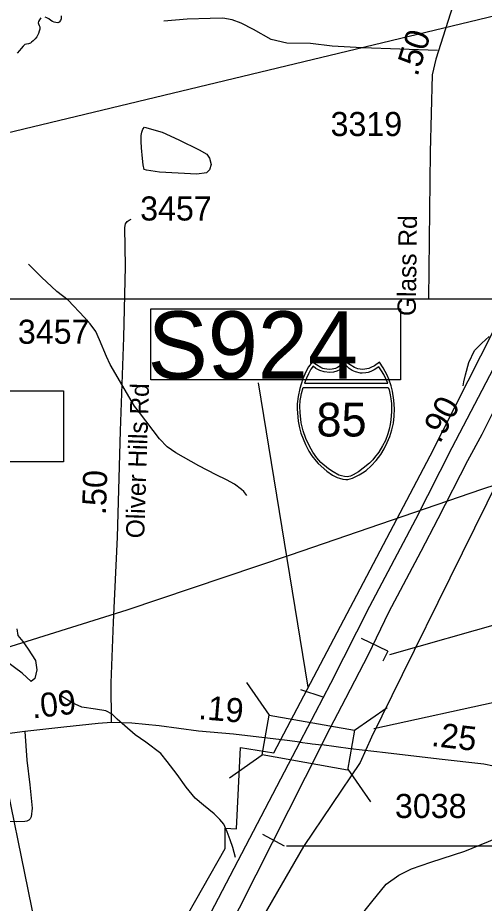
# Model space of a CAD drawing. Extents: x 1662474 to 1856135, y 779280 to 917889.
# Drawn here: x 1780399 to 1782822, y 823451 to 828048 of the extents above; entities that cross this region are included whole.
import ezdxf

# ---------------------------------------------------------------- set-up
doc = ezdxf.new("R2010")
doc.units = 0
for name, color, linetype in [('Exist Boundary Political City Limit New', 7, 'Continuous'), ('Exist Hydrographic Creek Single Shore', 7, 'Continuous'), ('Exist Hydrographic Misc Water Feature', 7, 'Continuous'), ('Exist Hydrographic Pond Under 1500 Sq Ft', 7, 'Continuous'), ('Exist Road Non-System Type 51', 7, 'Continuous'), ('Exist Road Primary Interstate Divided Center Attributed', 7, 'Continuous'), ('Exist Road Primary Interstate Mileage Hundredths English Label', 7, 'Continuous'), ('Exist Road Primary Interstate Shield CELL', 7, 'Continuous'), ('Exist Road Primary Interstate Shield Number Label', 7, 'Continuous'), ('Exist Road Primary Interstate Structure Cantilever Sign Number Label', 7, 'Continuous'), ('Exist Road Primary Interstate Structure Ovrhead Sign CELL', 7, 'Continuous'), ('Exist Road Primary Interstate Structure Standard Bridge CELL', 7, 'Continuous'), ('Exist Road Primary Interstate Structure Standard Bridge Number Label', 7, 'Continuous'), ('Exist Road Primary NC Structure Cantilever Sign CELL', 7, 'Continuous'), ('Exist Road Secondary Mileage Hundredths English Label', 7, 'Continuous'), ('Exist Road Secondary Structure Standard Bridge Number Label', 7, 'Continuous'), ('Exist Road Secondary Type 51 Attributed', 7, 'Continuous'), ('Exist Road Secondary Type 51 Label', 7, 'Continuous'), ('Exist Road Secondary Type 51 Number Label', 7, 'Continuous'), ('Exist Utilities Electrical Transmission Line', 7, 'Continuous'), ('Map Preparation Boundary City Limit Buffer Line', 7, 'Continuous'), ('Map Preparation Inset Cut Line', 7, 'Continuous')]:
    doc.layers.add(name, color=color, linetype=linetype)

msp = doc.modelspace()

# ---------------------------------------------------------------- linework, layer by layer
at = {"layer": 'Exist Boundary Political City Limit New'}
for points in [[(1780370.2, 821881.1), (1781013.1, 822918.2), (1781477.4, 823734.9), (1781477.5, 823840.6), (1781536.1, 823837.9), (1781555.5, 824259.8), (1781728.8, 824232.1), (1782541.5, 825773.9), (1782936.2, 826552.5), (1783088.9, 826853.5), (1783089, 827051.7), (1783189.1, 827051.2), (1783383.2, 827492.5), (1783511.5, 827873.9), (1783644.9, 828645.9)], [(1784851.6, 828127.6), (1784736.2, 827989.2), (1784621.4, 828030.9), (1784373.2, 827798.9), (1783999.2, 827584.3), (1783744, 827335.1), (1783558.4, 827047.8), (1783555.4, 826351.2), (1783244.2, 826351.3), (1783214.4, 826291.1), (1783292.9, 826292.6), (1783290.8, 826039.9), (1783089.5, 826043.2), (1782644.2, 825139.2), (1782396, 824637.1), (1782235.9, 824313.4), (1782178.2, 824182.8), (1781882.8, 823745.4), (1780736.1, 821760.1), (1780217.8, 821056.5)]]:
    msp.add_lwpolyline(points, dxfattribs=at)
at = {"layer": 'Exist Hydrographic Creek Single Shore'}
for points in [[(1780520, 828047.8), (1780511.9, 828037.2), (1780506.6, 828028.8), (1780504.8, 828021.5), (1780507.4, 828016.2), (1780511.2, 828007.3), (1780514.5, 827999.9), (1780514.1, 827988.7), (1780511, 827977.1), (1780507.6, 827965.8), (1780498.8, 827948.5), (1780489.8, 827937.2), (1780479.2, 827926.8), (1780470.4, 827919.9), (1780464.9, 827915.7), (1780455.6, 827912.3), (1780445.1, 827911), (1780436.2, 827907.8), (1780428.4, 827900.2), (1780417.4, 827888.7), (1780409, 827877.1), (1780396.9, 827863.8)], [(1780597.6, 828022), (1780588.5, 828023.8), (1780579.5, 828027.5), (1780570.6, 828033.8), (1780560.6, 828041.9), (1780550.4, 828046.4), (1780541.5, 828050.1)], [(1780625.2, 828057.2), (1780625, 828042.5), (1780621.5, 828032.8), (1780614.8, 828024.9), (1780607.4, 828021.5), (1780597.6, 828022)]]:
    msp.add_lwpolyline(points, dxfattribs=at)
at = {"layer": 'Exist Hydrographic Misc Water Feature'}
for points in [[(1781589.3, 825568.1), (1781573.5, 825588.2), (1781561.4, 825598.3), (1781525.7, 825626.6), (1781483.9, 825648.9), (1781430, 825675.3), (1781340.4, 825721.9), (1781220.8, 825788.8), (1781174.9, 825821.1), (1781135.3, 825861.4), (1781032.2, 825998.1), (1781006.3, 826032.3), (1780879.8, 826247.2), (1780860.1, 826289.4), (1780824.6, 826375.6), (1780805.2, 826419.8), (1780775.4, 826458), (1780745.5, 826492.2), (1780662, 826580.8), (1780602.4, 826627.2), (1780523, 826701.8), (1780455.3, 826768.3)], [(1782713.4, 826136.5), (1782715.6, 826158.5), (1782724, 826194.5), (1782742.3, 826258.3), (1782770.8, 826320.2), (1782809.1, 826357.9), (1782847.3, 826393.7)], [(1781530.2, 823688.1), (1781516.7, 823740.2), (1781503, 823780.3), (1781487.2, 823822.4), (1781469.5, 823862.6), (1781449.6, 823886.7), (1781419.9, 823914.9), (1781364.3, 823961.3), (1781320.5, 823997.6), (1781274.7, 824054), (1781227.2, 824120.3), (1781175.7, 824186.7), (1781142.1, 824228.9), (1781064.4, 824287.5), (1781008.6, 824325.8), (1780915.1, 824406.5), (1780889.4, 824432.7), (1780857.5, 824450.9), (1780803.5, 824459.3), (1780731.6, 824469.8), (1780681.5, 824492.2), (1780625.9, 824526.5)]]:
    msp.add_lwpolyline(points, dxfattribs=at)
at = {"layer": 'Exist Hydrographic Pond Under 1500 Sq Ft'}
for points in [[(1781058.4, 827480.3), (1781150.3, 827453.7), (1781236, 827413), (1781341.8, 827362.3), (1781381.4, 827340), (1781395.3, 827317.9), (1781403.3, 827285.9), (1781394.9, 827257.9), (1781378.9, 827242), (1781328.9, 827236.3), (1781134.9, 827245.7), (1781068.9, 827256.2), (1781056.8, 827260.2), (1781051, 827284.3), (1781047.3, 827316.3), (1781041.8, 827372.4), (1781040, 827404.4), (1781040.2, 827436.4), (1781044.3, 827454.4), (1781048.4, 827468.4), (1781058.4, 827480.3)], [(1780395, 824876.3), (1780400.1, 824840.8), (1780425.5, 824810.4), (1780453.4, 824769.8), (1780491.4, 824711.4), (1780499, 824663.3), (1780488.9, 824617.6), (1780468.6, 824602.4), (1780422.9, 824645.5), (1780336.7, 824708.9)]]:
    msp.add_lwpolyline(points, dxfattribs=at)
at = {"layer": 'Exist Road Non-System Type 51'}
msp.add_lwpolyline([(1782579.5, 827876.9), (1782187.6, 827891), (1782031.5, 827900.8), (1781919.4, 827913.1), (1781797.6, 827916.2), (1781716.2, 827935.1), (1781624.6, 827986.6), (1781560.1, 828019.1), (1781512.6, 828036.7), (1781463.8, 828044.6), (1781398.4, 828044), (1781279.5, 828039.6), (1781158.2, 828028.9)], dxfattribs=at)
at = {"layer": 'Exist Road Primary Interstate Divided Center Attributed'}
for points in [[(1783504.4, 827428.5), (1783294.1, 827051), (1783072.4, 826626), (1782908.2, 826301.7), (1782653, 825814.6), (1782465.3, 825443.4), (1782226.5, 824992.4), (1782024, 824591.3), (1781864.8, 824287.8)], [(1781978.4, 824273.8), (1782000.6, 824321.1), (1782103, 824516.4), (1782220.3, 824741.7), (1782325.8, 824962.5), (1782494.9, 825279.6), (1782582.3, 825448.2), (1782737.5, 825749.3), (1782812.1, 825886.9), (1782935.8, 826135.9), (1783004, 826267.1), (1783185.8, 826622.6), (1783281.7, 826808.7), (1783375.5, 826990.1), (1783485.3, 827177.8), (1783537.1, 827265)], [(1781864.8, 824287.8), (1781400.6, 823400.1), (1780875.6, 822400.3), (1780654.1, 822037.2), (1780389.7, 821655), (1780227.5, 821427.6), (1780052.7, 821232.2), (1779672.3, 820825.9), (1779417.5, 820596.8), (1779192.9, 820393.3)], [(1779719.5, 820737.1), (1780093.9, 821098.5), (1780258.4, 821278.5), (1780335.5, 821365.9), (1780463.4, 821535.7), (1780572, 821695.1), (1780779.4, 821977.3), (1780891.7, 822169.3), (1781149.5, 822647.4), (1781466.4, 823259.9), (1781978.4, 824273.8)]]:
    msp.add_lwpolyline(points, dxfattribs=at)
at = {"layer": 'Exist Road Primary Interstate Shield CELL'}
for points in [[(1782103.7, 825650.3), (1782113.2, 825651.2), (1782125.9, 825653.7), (1782138.3, 825657.8), (1782152.4, 825664), (1782173.2, 825675.5), (1782190, 825685.4), (1782209.3, 825698.4), (1782235.5, 825722.1), (1782261.5, 825749.5), (1782284.5, 825780.5), (1782302.8, 825809.5), (1782318.8, 825842.7), (1782332.3, 825873.6), (1782342.9, 825908.9), (1782350, 825943.2), (1782353.6, 825978.9), (1782355.9, 826018.4), (1782353.3, 826063), (1782345.5, 826108.5), (1782338.2, 826136.9), (1782327.2, 826170.8), (1782318.2, 826192.5), (1782297.4, 826230.9), (1782278.6, 826260.5), (1782251.4, 826241.4), (1782233.6, 826231.9), (1782222.8, 826227.1), (1782211.6, 826224.9), (1782191.1, 826222.4), (1782178.3, 826223), (1782166.3, 826225.7), (1782156.2, 826227.9), (1782147.9, 826231.9), (1782103.7, 826260.5), (1782059.4, 826231.9), (1782050.1, 826227.7), (1782040.6, 826225.7), (1782031.5, 826223.2), (1782016.4, 826222.4), (1782004.8, 826222.8), (1781992.9, 826224.9), (1781983.5, 826226.9), (1781973, 826231.9), (1781927.9, 826260.5), (1781910.2, 826234.8), (1781895.7, 826209.4), (1781880.4, 826173.5), (1781870.8, 826145.7), (1781864, 826122.8), (1781855.7, 826080.8), (1781851.3, 826044.3), (1781850.6, 826018.4), (1781855.3, 825953.9), (1781862.4, 825919.6), (1781869.6, 825891.8), (1781893.5, 825831.7), (1781911.4, 825798.1), (1781926.8, 825774), (1781948.4, 825746.8), (1781960.1, 825733.8), (1782004.9, 825694.7), (1782034.8, 825674.2), (1782058.7, 825661.3), (1782070, 825657), (1782087.5, 825652.1)], [(1781933.3, 826239.8), (1781922.3, 826222.9), (1781909.6, 826200), (1781899.5, 826176.4), (1781889.1, 826150.2), (1782320.7, 826150.1), (1782310.6, 826172.5), (1782299.9, 826195), (1782288.6, 826215.6), (1782274.9, 826235.5), (1782250.7, 826220.2), (1782233.1, 826211.9), (1782218.9, 826207), (1782206.9, 826204.3), (1782188.3, 826202.8), (1782180, 826203.3), (1782154.1, 826209.2), (1782136.5, 826216.4), (1782119.8, 826227.5), (1782106.3, 826240.2), (1782072.1, 826219.5), (1782056.9, 826212.9), (1782039.5, 826208.4), (1782020.4, 826206), (1781991, 826209.2), (1781967.9, 826217.2), (1781948, 826227.5)], [(1782323.2, 826128.8), (1782327.8, 826116.6), (1782334.2, 826089.5), (1782337.5, 826068.7), (1782341, 826044.7), (1782339.8, 826003.6), (1782337.8, 825961), (1782333.9, 825935.8), (1782328.6, 825912.8), (1782321.5, 825887.4), (1782310, 825853.5), (1782294, 825824.9), (1782274.2, 825793.1), (1782252.7, 825765.2), (1782243.4, 825753.6), (1782225.6, 825735), (1782193.4, 825709.1), (1782169.9, 825691.5), (1782141.7, 825674.9), (1782127.4, 825668.5), (1782110.8, 825665), (1782097.1, 825666), (1782080.4, 825670.4), (1782067, 825674.1), (1782037.5, 825690), (1782013.7, 825705.9), (1781973.9, 825738.5), (1781952.5, 825763.7), (1781932.4, 825793), (1781914.6, 825823.1), (1781895.5, 825862.8), (1781882, 825902.7), (1781872.2, 825945.8), (1781865.6, 825998.4), (1781864.9, 826030.5), (1781866.9, 826061.3), (1781869.8, 826077.5), (1781873.7, 826097.6), (1781881.6, 826128.5)]]:
    msp.add_lwpolyline(points, close=True, dxfattribs=at)
at = {"layer": 'Exist Road Primary Interstate Structure Cantilever Sign Number Label'}
msp.add_line((1782332.2, 824742.6), (1786976.6, 826061.5), dxfattribs=at)
at = {"layer": 'Exist Road Primary Interstate Structure Ovrhead Sign CELL'}
for p, q in [((1781907.5, 824572.4), (1781650.2, 826151.9)), ((1780702.5, 822301.1), (1780001.3, 825732.4)), ((1781868.3, 824561.2), (1781984.4, 824522)), ((1781671.2, 823810.2), (1781782.6, 823750.3)), ((1781794.8, 823750.1), (1785518, 823749.5))]:
    msp.add_line(p, q, dxfattribs=at)
for points in [[(1781090.1, 826536.3), (1782387.9, 826536.3), (1782387.9, 826167.6), (1781090.1, 826167.6)], [(1779339.3, 826111.1), (1780637.2, 826111.1), (1780637.2, 825742.5), (1779339.3, 825742.5)]]:
    msp.add_lwpolyline(points, close=True, dxfattribs=at)
at = {"layer": 'Exist Road Primary Interstate Structure Standard Bridge CELL'}
for p, q in [((1781586.9, 824596.9), (1781705, 824428.4)), ((1782148.7, 824349.3), (1782317.2, 824467.4)), ((1781499.9, 824102.9), (1781668.5, 824221)), ((1782113, 824146.6), (1782231.1, 823978.1))]:
    msp.add_line(p, q, dxfattribs=at)
msp.add_lwpolyline([(1781705, 824428.4), (1782148.8, 824350.2), (1782112.3, 824142.9), (1781668.5, 824221)], close=True, dxfattribs=at)
at = {"layer": 'Exist Road Primary Interstate Structure Standard Bridge Number Label'}
msp.add_line((1782248.6, 824359.3), (1785510.5, 825068.4), dxfattribs=at)
at = {"layer": 'Exist Road Primary NC Structure Cantilever Sign CELL'}
for q in [(1782184.4, 824826.4), (1782296.1, 824708.8)]:
    msp.add_line((1782321, 824760.2), q, dxfattribs=at)
at = {"layer": 'Exist Road Secondary Structure Standard Bridge Number Label'}
msp.add_line((1783929, 828311.1), (1780249, 827425.1), dxfattribs=at)
at = {"layer": 'Exist Road Secondary Type 51 Attributed'}
for points in [[(1783004.9, 829129.4), (1782925, 828934), (1782733.4, 828345.1), (1782570.5, 827832.8), (1782551.4, 827751.4), (1782541.8, 827349.2), (1782532.2, 826587.9)], [(1780885.8, 824388.9), (1780884.3, 824594.7), (1780896.4, 824910.7), (1780916.8, 825350.8), (1780933.3, 825902.7), (1780949.8, 826388.5), (1780959.3, 826756.9), (1780956.2, 826958.8), (1780958.5, 826977.2), (1780967, 826990.1), (1780977.6, 826996.8), (1780988, 827001.7)], [(1780435.8, 824342.4), (1780185.3, 824309.2), (1780003.5, 824287.8), (1779872.9, 824287.8), (1779806.1, 824290.8), (1779699.1, 824307), (1779589.2, 824329.9), (1779445.4, 824365.3), (1779311.1, 824397.7), (1779123.7, 824448.6)], [(1780885.8, 824388.9), (1780816.8, 824383.7), (1780638.3, 824366), (1780435.8, 824342.4)], [(1781864.8, 824287.8), (1781799.4, 824296.8), (1781520.1, 824329), (1781337.5, 824345.1), (1781133.4, 824372), (1780991.3, 824386.7), (1780885.8, 824388.9)], [(1780435.8, 824342.4), (1780447, 824193.3), (1780462, 824066.8), (1780473.6, 823944.5), (1780469.5, 823900.6), (1780464.3, 823890.5), (1780457.3, 823882.8), (1780447.3, 823877.1), (1780437.1, 823875), (1780391.2, 823874.9), (1780263.2, 823877.5), (1780187.1, 823878.1), (1780141, 823872.5), (1780131.4, 823869.4), (1780124.8, 823864.6), (1780119, 823855.5), (1780116.8, 823846.4), (1780123.9, 823770.9), (1780122.2, 823662.7), (1780121.4, 823476.6), (1780115.4, 823342.6), (1780106.9, 823265.9)], [(1781864.8, 824287.8), (1781917.5, 824280.7), (1781928.1, 824279.5)], [(1781928.1, 824279.5), (1781978.4, 824273.8)], [(1783190.7, 823951.8), (1783120.5, 824017.4), (1783045.3, 824076.5), (1782916.4, 824146.4), (1782870.3, 824162.4), (1782819.8, 824173.2), (1782588.8, 824200.1), (1782309.6, 824232.3), (1782127, 824253.8), (1781978.4, 824273.8)], [(1781857.4, 822301.4), (1781855.8, 822415.3), (1781858.7, 822573.5), (1781869.4, 822727.5), (1781886, 822833.2), (1781914.2, 822947.2), (1781969.1, 823079), (1782039.6, 823188.5), (1782110.4, 823298.3), (1782239.1, 823459.5), (1782313.5, 823551.2), (1782378.1, 823597.1), (1782444.4, 823630.6), (1782544.6, 823664.3), (1782721.6, 823721.9), (1782843.5, 823771.3), (1782941.5, 823814.1), (1783007.9, 823848.8), (1783190.7, 823951.8)]]:
    msp.add_lwpolyline(points, dxfattribs=at)
at = {"layer": 'Exist Utilities Electrical Transmission Line'}
msp.add_lwpolyline([(1785540.2, 826481.7), (1784941.5, 826271), (1783848.7, 825938.5), (1782808.5, 825599), (1781814, 825258.8), (1780966.2, 824972.3), (1779898, 824638.8), (1779256.3, 824429), (1778616.1, 824226.9), (1778259.3, 824130.1), (1777840.4, 823981.4), (1777157, 823735.4), (1776714.1, 823568.2), (1776593.9, 823534.8), (1776008, 823514.3), (1775172.1, 823503.4), (1774494.2, 823493.6), (1773698.4, 823470.5), (1772902.4, 823467.3), (1772022.8, 823486.6), (1771247.2, 823515.2), (1770563.3, 823555.4)], dxfattribs=at)
at = {"layer": 'Map Preparation Boundary City Limit Buffer Line'}
for points in [[(1780370.2, 821881.1), (1781013.1, 822918.2), (1781477.4, 823734.9), (1781477.5, 823840.6), (1781536.1, 823837.9), (1781555.5, 824259.8), (1781728.8, 824232.1), (1782541.5, 825773.9), (1782936.2, 826552.5), (1783088.9, 826853.5), (1783089, 827051.7), (1783189.1, 827051.2), (1783383.2, 827492.5), (1783511.5, 827873.9), (1783644.9, 828645.9)], [(1784851.6, 828127.6), (1784736.2, 827989.2), (1784621.4, 828030.9), (1784373.2, 827798.9), (1783999.2, 827584.3), (1783744, 827335.1), (1783558.4, 827047.8), (1783555.4, 826351.2), (1783244.2, 826351.3), (1783214.4, 826291.1), (1783292.9, 826292.6), (1783290.8, 826039.9), (1783089.5, 826043.2), (1782644.2, 825139.2), (1782396, 824637.1), (1782235.9, 824313.4), (1782178.2, 824182.8), (1781882.8, 823745.4), (1780736.1, 821760.1), (1780217.8, 821056.5)]]:
    msp.add_lwpolyline(points, dxfattribs=at)
at = {"layer": 'Map Preparation Inset Cut Line'}
for points in [[(1731035.7, 826588.1), (1793585.1, 826588.1), (1793585.1, 870408.9), (1731035.7, 870408.9)], [(1793585.1, 782767.4), (1731035.7, 782767.4), (1731035.7, 826588.1), (1793585.1, 826588.1)]]:
    msp.add_lwpolyline(points, close=True, dxfattribs=at)

# ---------------------------------------------------------------- texts
at = {"layer": 'Exist Road Primary Interstate Mileage Hundredths English Label'}
msp.add_text('.90', height=125, rotation=62.3472, dxfattribs=at).set_placement((1782591.9, 825832.7))
at = {"layer": 'Exist Road Primary Interstate Shield Number Label'}
msp.add_text('85', height=175, dxfattribs=at).set_placement((1781950.8, 825874.1))
at = {"layer": 'Exist Road Primary Interstate Structure Ovrhead Sign CELL'}
msp.add_text('S924', height=350, dxfattribs=at).set_placement((1781074, 826173.7))
at = {"layer": 'Exist Road Secondary Mileage Hundredths English Label'}
for s, rotation, p in [('.50', 72.3638, (1782475, 827738.5)), ('.50', 88.2879, (1780857.7, 825465.6)), ('.09', 6.6493, (1780476.9, 824410.1)), ('.19', 354.9559, (1781335, 824408.1)), ('.25', 353.3651, (1782543.6, 824268.3))]:
    msp.add_text(s, height=125, rotation=rotation, dxfattribs=at).set_placement(p)
at = {"layer": 'Exist Road Secondary Type 51 Label'}
for s, rotation, p in [('Glass Rd', 89.2721, (1782466.4, 826498.8)), ('Oliver Hills Rd', 88.1803, (1781056, 825344.5))]:
    msp.add_text(s, height=95, rotation=rotation, dxfattribs=at).set_placement(p)
at = {"layer": 'Exist Road Secondary Type 51 Number Label'}
for s, p in [('3319', (1782024.1, 827433.4)), ('3457', (1781035.1, 826995)), ('3457', (1780400.1, 826355.2)), ('3038', (1782358.4, 823893.9))]:
    msp.add_text(s, height=125, dxfattribs=at).set_placement(p)

doc.saveas('drawing.dxf')
